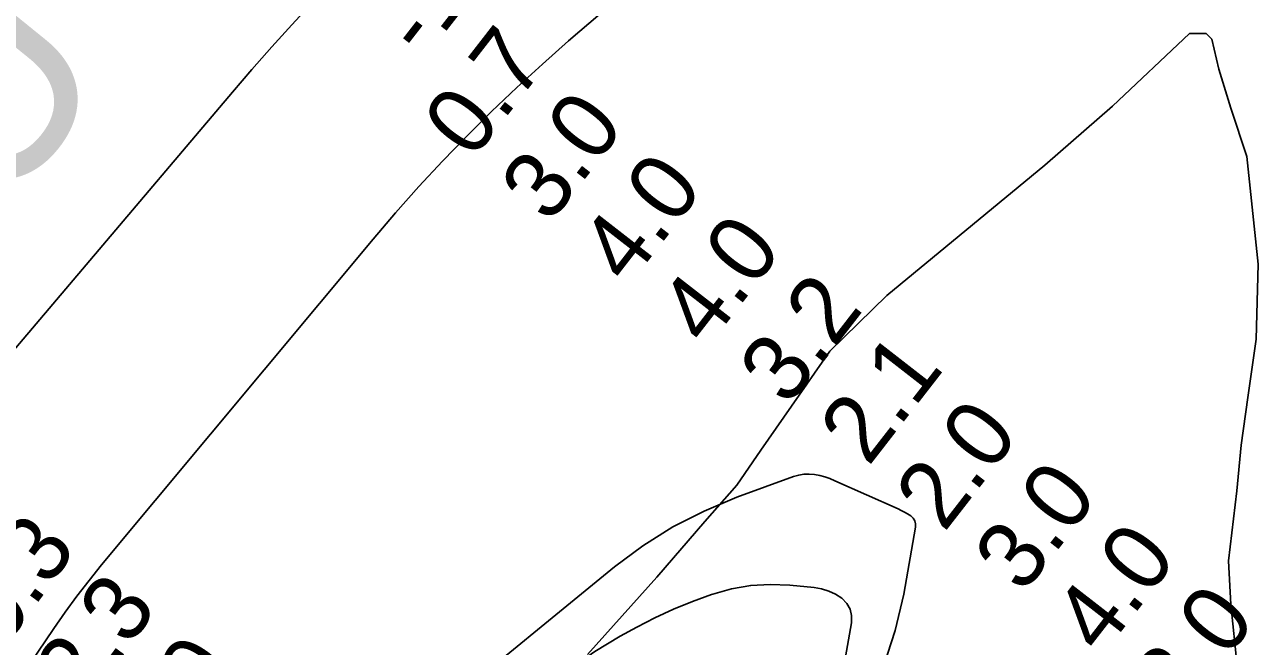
# Model space of a CAD drawing. Extents: x 3324104 to 3361979, y 612876 to 638273.
# Drawn here: x 3336060 to 3337292, y 620883 to 621503 of the extents above; entities that cross this region are included whole.
import ezdxf

# ---------------------------------------------------------------- set-up
doc = ezdxf.new("R2010")
doc.units = 0
for name, color, linetype in [('V-RIVR-IDEN', 7, 'Continuous'), ('V-RIVR-RANG', 7, 'Continuous'), ('V-SITE-VEGE', 7, 'Continuous'), ('V-TOPO-DPTH', 7, 'Continuous'), ('V-TOPO-MINR', 7, 'Continuous'), ('V-TOPO-WATR', 7, 'Continuous')]:
    doc.layers.add(name, color=color, linetype=linetype)

msp = doc.modelspace()

# ---------------------------------------------------------------- linework, layer by layer
at = {"layer": 'V-SITE-VEGE'}
for p, q in [((3337146.6, 621422.1), (3337223.6, 621494.5)), ((3337223.6, 621494.5), (3337240.1, 621494.6)), ((3337240.1, 621494.6), (3337245.9, 621488.9)), ((3337245.9, 621488.9), (3337253, 621458.9)), ((3337253, 621458.9), (3337264.9, 621420.2)), ((3337079.2, 621363.4), (3337146.6, 621422.1)), ((3337264.9, 621420.2), (3337280.8, 621371.8)), ((3337280.8, 621371.8), (3337292.3, 621264.3)), ((3336921.2, 621233.2), (3337079.2, 621363.4)), ((3337292.3, 621264.3), (3337290, 621189.6)), ((3336864.4, 621177.5), (3336921.2, 621233.2)), ((3337290, 621189.6), (3337281.7, 621131.3)), ((3336795.4, 621079), (3336864.4, 621177.5)), ((3337281.7, 621131.3), (3337275.3, 621083.8)), ((3336771.4, 621043.9), (3336795.4, 621079)), ((3337275.3, 621083.8), (3337270.9, 621038.2)), ((3336739.7, 621007.7), (3336771.4, 621043.9)), ((3337270.9, 621038.2), (3337262.7, 620968.3)), ((3336691.7, 620952.1), (3336739.7, 621007.7)), ((3337262.7, 620968.3), (3337265, 620924.7)), ((3336622.5, 620874.9), (3336691.7, 620952.1)), ((3337265, 620924.7), (3337271.3, 620863.6))]:
    msp.add_line(p, q, dxfattribs=at)
at = {"layer": 'V-TOPO-DPTH'}
for points in [[(3336729.9, 621595.6), (3336603.5, 621487.2), (3336577.4, 621464.2), (3336551.7, 621440.8), (3336526.5, 621416.8), (3336501.8, 621392.3), (3336477.6, 621367.3), (3336453.9, 621341.8), (3336430.8, 621315.8), (3336408.2, 621289.4), (3336137.2, 620964.4), (3336124.7, 620948.9), (3336112.5, 620933.2), (3336100.8, 620917.2), (3336089.4, 620900.9), (3335964.1, 620715.8)], [(3335964.1, 620715.8), (3336089.4, 620900.9), (3336100.8, 620917.2), (3336112.5, 620933.2), (3336124.7, 620948.9), (3336137.2, 620964.4), (3336408.2, 621289.4), (3336430.8, 621315.8), (3336453.9, 621341.8), (3336477.6, 621367.3), (3336501.8, 621392.3), (3336526.5, 621416.8), (3336551.7, 621440.8), (3336577.4, 621464.2), (3336603.5, 621487.2), (3336729.9, 621595.6)], [(3336877.9, 620861.3), (3336886.2, 620906.6), (3336886.2, 620913.7), (3336884.8, 620920.2), (3336881.4, 620925.9), (3336876.5, 620931), (3336870.1, 620935), (3336863.3, 620938.2), (3336856.1, 620940.4), (3336848.7, 620941.7), (3336824.5, 620944.2), (3336804.9, 620944.9), (3336785.5, 620943.9), (3336766.3, 620940.4), (3336747.4, 620935.3), (3336746.2, 620934.9), (3336727.1, 620927.8), (3336708.2, 620920)], [(3336708.2, 620920), (3336689.7, 620911.4), (3336671.5, 620902.1), (3336655.1, 620893.2), (3336629.7, 620877.8), (3336605.4, 620861.1), (3336582.8, 620842.1), (3336561.3, 620821.7), (3336462, 620718.5), (3336450.3, 620705.8), (3336439.1, 620692.7), (3336428.4, 620679.2), (3336418.2, 620665.3), (3336256.8, 620435.1), (3336203.7, 620358.4), (3336151.4, 620281.2), (3336100, 620203.4), (3336049.3, 620125.1), (3335980.3, 620017), (3335964.7, 619992.4), (3335949.4, 619967.7), (3335934.3, 619942.8), (3335919.4, 619917.8), (3335756.6, 619641.8)]]:
    msp.add_lwpolyline(points, dxfattribs=at)
at = {"layer": 'V-TOPO-MINR'}
for points in [[(3335975.4, 621091.6), (3336267.8, 621436.2), (3336287.3, 621458.8), (3336307, 621481.2), (3336327.1, 621503.2), (3336347.4, 621525.1)], [(3336475.3, 620820.1), (3336649.4, 620962.4), (3336677.8, 620983.3), (3336707.5, 621002.2), (3336738.9, 621018), (3336771.4, 621031.8), (3336828.2, 621052.5), (3336833.3, 621053.9), (3336838.5, 621054.8), (3336843.7, 621054.9), (3336849, 621054.5), (3336854.3, 621053.5), (3336859.4, 621052.2), (3336864.5, 621050.4), (3336869.5, 621048.4), (3336932.5, 621020.3), (3336935.8, 621018.7), (3336939, 621017.1), (3336942.1, 621015.2), (3336945.2, 621013.2), (3336947.5, 621010.9), (3336949.2, 621008.3), (3336949.9, 621005.2), (3336949.9, 621001.9), (3336938.4, 620935), (3336929.8, 620898.9), (3336918.4, 620863.8)], [(3336708.2, 620920), (3336727.1, 620927.8), (3336746.2, 620934.9), (3336747.4, 620935.3), (3336766.3, 620940.4), (3336785.5, 620943.9), (3336804.9, 620944.9), (3336824.5, 620944.2), (3336848.7, 620941.7), (3336856.1, 620940.4), (3336863.3, 620938.2), (3336870.1, 620935), (3336876.5, 620931), (3336881.4, 620925.9), (3336884.8, 620920.2), (3336886.2, 620913.7), (3336886.2, 620906.6), (3336877.9, 620861.3)], [(3335756.6, 619641.8), (3335919.4, 619917.8), (3335934.3, 619942.8), (3335949.4, 619967.7), (3335964.7, 619992.4), (3335980.3, 620017), (3336049.3, 620125.1), (3336100, 620203.4), (3336151.4, 620281.2), (3336203.7, 620358.4), (3336256.8, 620435.1), (3336418.2, 620665.3), (3336428.4, 620679.2), (3336439.1, 620692.7), (3336450.3, 620705.8), (3336462, 620718.5), (3336561.3, 620821.7), (3336582.8, 620842.1), (3336605.4, 620861.1), (3336629.7, 620877.8), (3336655.1, 620893.2), (3336671.5, 620902.1), (3336689.7, 620911.4), (3336708.2, 620920)]]:
    msp.add_lwpolyline(points, dxfattribs=at)
at = {"layer": 'V-TOPO-WATR'}
msp.add_lwpolyline([(3335964.1, 620715.8), (3336089.4, 620900.9), (3336100.8, 620917.2), (3336112.5, 620933.2), (3336124.7, 620948.9), (3336137.2, 620964.4), (3336408.2, 621289.4), (3336430.8, 621315.8), (3336453.9, 621341.8), (3336477.6, 621367.3), (3336501.8, 621392.3), (3336526.5, 621416.8), (3336551.7, 621440.8), (3336577.4, 621464.2), (3336603.5, 621487.2), (3336729.9, 621595.6)], dxfattribs=at)

# ---------------------------------------------------------------- texts
at = {"layer": 'V-RIVR-IDEN'}
msp.add_text('G O U L A', height=199.99, rotation=50.9896, dxfattribs=at).set_placement((3335675.9, 620868.2))
at = {"layer": 'V-RIVR-RANG'}
for s, rotation, p in [('-1', 52.1576, (3336459.2, 621468.5)), ('0.7', 52.1576, (3336507.3, 621367.4)), ('3.0', 52.1576, (3336584.3, 621303.6)), ('4.0', 52.1576, (3336663.1, 621242)), ('4.0', 52.1576, (3336741.9, 621180.5)), ('3.2', 52.1576, (3336822.5, 621121.2)), ('2.1', 52.1576, (3336902.8, 621061.6)), ('2.0', 52.1576, (3336978.4, 620995.8)), ('3.0', 52.1576, (3337057.2, 620934.3)), ('0.3', 53.779, (3336039.8, 620880.8)), ('4.0', 52.1576, (3337136, 620872.8)), ('2.3', 53.779, (3336120.3, 620821.5)), ('3.0', 52.1576, (3337214.9, 620811.2)), ('5.0', 53.779, (3336199.1, 620759.9))]:
    msp.add_text(s, height=67, rotation=rotation, dxfattribs=at).set_placement(p)

doc.saveas('drawing.dxf')
